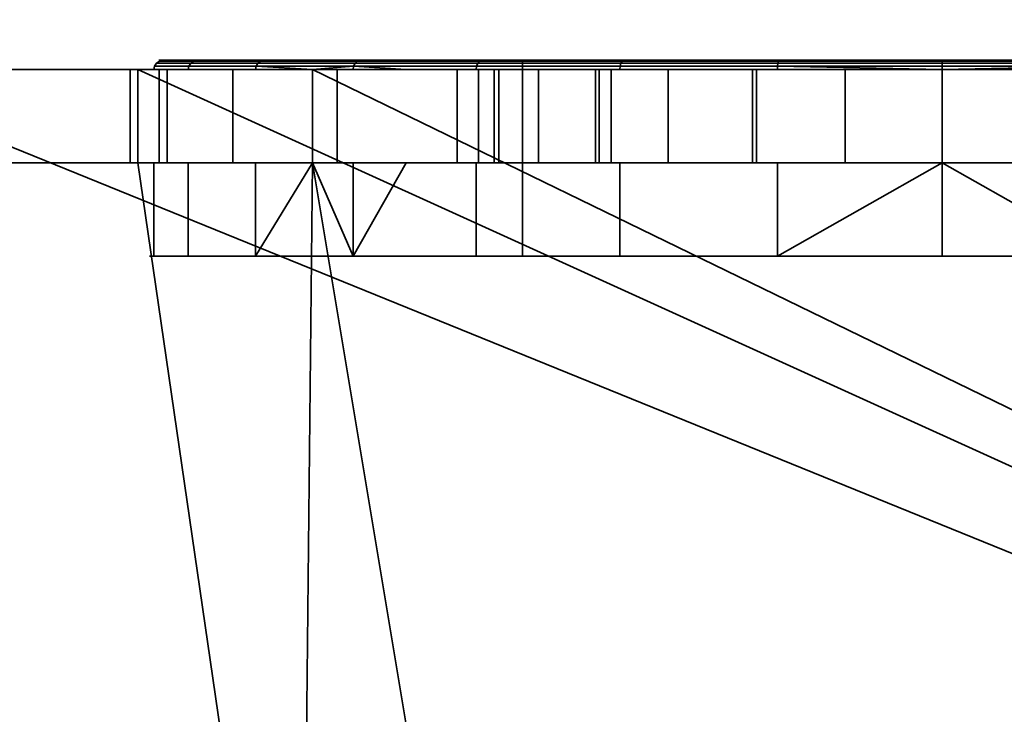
# Model space of a CAD drawing. Header units: millimetres. Extents: x -603 to 3703, y -120 to 193.
# Tile 692 of 938: x 2546.11 to 2556.67, y -30.91 to -23.46. Entities that reach past the tile are written whole.
import ezdxf

# ---------------------------------------------------------------- set-up
doc = ezdxf.new("R2010")
doc.units = ezdxf.units.MM
doc.layers.add('151', color=7, linetype='Continuous', true_color=0xffffff)

# ---------------------------------------------------------------- blocks, each defined once
blk = doc.blocks.new('UG_SURFACE_003')
at = {"layer": '151', "color": 252, "linetype": 'Continuous', "lineweight": 35}
for points in [[(3702.5, -35, 2213), (3702.5, 174.4, 2213), (2297.5, 174.4, 2213), (2297.5, -35, 2213)], [(2447.5, -35, 2063), (2447.5, 174.4, 2063), (3552.5, 174.4, 2063), (3552.5, -35, 2063)]]:
    blk.add_3dface(points, dxfattribs=at)
blk = doc.blocks.new('UG_SURFACE_162')
at = {"layer": '151', "color": 43, "linetype": 'Continuous', "lineweight": 35}
for points in [[(2491, -49, 2017), (3509, -49, 2017), (3509, 0, 2017), (2491, 0, 2017)], [(2491, -47), (2491, -2), (3509, -2), (3509, -47)]]:
    blk.add_3dface(points, dxfattribs=at)
blk = doc.blocks.new('UG_SURFACE_163')
at = {"layer": '151', "color": 252, "linetype": 'Continuous', "lineweight": 35}
for points in [[(2548.639, -24, 1099.75), (2547.547, -24, 1103.112), (2547.554, -23.962, 1103.112), (2548.645, -23.962, 1099.754)], [(2547.547, -24, 1103.112), (2547.916, -24, 1106.627), (2547.923, -23.962, 1106.624), (2547.554, -23.962, 1103.112)], [(2548.645, -23.962, 1099.754), (2547.554, -23.962, 1103.112), (2547.576, -23.929, 1103.115), (2548.664, -23.929, 1099.765)], [(2547.554, -23.962, 1103.112), (2547.923, -23.962, 1106.624), (2547.944, -23.929, 1106.618), (2547.576, -23.929, 1103.115)], [(2548.664, -23.929, 1099.765), (2547.576, -23.929, 1103.115), (2547.608, -23.908, 1103.118), (2548.692, -23.908, 1099.781)], [(2547.576, -23.929, 1103.115), (2547.944, -23.929, 1106.618), (2547.975, -23.908, 1106.608), (2547.608, -23.908, 1103.118)], [(2548.692, -23.908, 1099.781), (2547.608, -23.908, 1103.118), (2547.646, -23.9, 1103.122), (2548.725, -23.9, 1099.8)], [(2547.608, -23.908, 1103.118), (2547.975, -23.908, 1106.608), (2548.011, -23.9, 1106.596), (2547.646, -23.9, 1103.122)], [(2551.5, -23.9, 1099.5), (2548.725, -23.9, 1099.8), (2547.646, -23.9, 1103.122), (2548.011, -23.9, 1106.596)], [(2549.689, -23.962, 1109.683), (2547.923, -23.962, 1106.624), (2547.916, -24, 1106.627), (2549.25, -24, 1108.937)], [(2547.923, -23.962, 1106.624), (2549.689, -23.962, 1109.683), (2549.705, -23.929, 1109.668), (2547.944, -23.929, 1106.618)], [(2547.944, -23.929, 1106.618), (2549.705, -23.929, 1109.668), (2549.729, -23.908, 1109.646), (2547.975, -23.908, 1106.608)], [(2547.975, -23.908, 1106.608), (2549.729, -23.908, 1109.646), (2549.757, -23.9, 1109.621), (2548.011, -23.9, 1106.596)], [(2548.011, -23.9, 1106.596), (2549.757, -23.9, 1109.621), (2551.5, -23.9, 1108.5), (2551.5, -23.9, 1099.5)], [(2549.25, -24, 1099.071), (2548.639, -24, 1099.75), (2548.645, -23.962, 1099.754)], [(2551.008, -23.962, 1097.129), (2548.645, -23.962, 1099.754), (2548.664, -23.929, 1099.765), (2551.021, -23.929, 1097.147)], [(2548.645, -23.962, 1099.754), (2551.008, -23.962, 1097.129), (2551.004, -24, 1097.123), (2549.25, -24, 1099.071)], [(2551.021, -23.929, 1097.147), (2548.664, -23.929, 1099.765), (2548.692, -23.908, 1099.781), (2551.04, -23.908, 1097.173)], [(2551.04, -23.908, 1097.173), (2548.692, -23.908, 1099.781), (2548.725, -23.9, 1099.8), (2551.063, -23.9, 1097.204)], [(2551.5, -23.9, 1099.5), (2551.063, -23.9, 1097.204), (2548.725, -23.9, 1099.8)], [(2549.25, -24, 1108.937), (2549.683, -24, 1109.688), (2549.689, -23.962, 1109.683)], [(2549.689, -23.962, 1109.683), (2549.683, -24, 1109.688), (2550.251, -24, 1110.1)], [(2549.689, -23.962, 1109.683), (2552.546, -23.962, 1111.758), (2552.555, -23.929, 1111.738), (2549.705, -23.929, 1109.668)], [(2550.251, -24, 1110.1), (2552.543, -24, 1111.765), (2552.546, -23.962, 1111.758), (2549.689, -23.962, 1109.683)], [(2549.705, -23.929, 1109.668), (2552.555, -23.929, 1111.738), (2552.568, -23.908, 1111.709), (2549.729, -23.908, 1109.646)], [(2549.729, -23.908, 1109.646), (2552.568, -23.908, 1111.709), (2552.583, -23.9, 1111.674), (2549.757, -23.9, 1109.621)], [(2551.5, -23.9, 1108.5), (2549.757, -23.9, 1109.621), (2552.583, -23.9, 1111.674), (2556, -23.9, 1112.4)], [(2554.233, -24, 1095.686), (2551.004, -24, 1097.123), (2551.008, -23.962, 1097.129), (2554.234, -23.962, 1095.693)], [(2554.234, -23.962, 1095.693), (2551.008, -23.962, 1097.129), (2551.021, -23.929, 1097.147), (2554.239, -23.929, 1095.714)], [(2554.239, -23.929, 1095.714), (2551.021, -23.929, 1097.147), (2551.04, -23.908, 1097.173), (2554.245, -23.908, 1095.746)], [(2554.245, -23.908, 1095.746), (2551.04, -23.908, 1097.173), (2551.063, -23.9, 1097.204), (2554.254, -23.9, 1095.784)], [(2557.746, -23.9, 1095.784), (2554.254, -23.9, 1095.784), (2551.063, -23.9, 1097.204), (2551.5, -23.9, 1099.5)], [(2551.5, -23.9, 1099.5), (2560.5, -23.9, 1099.5), (2560.937, -23.9, 1097.204), (2557.746, -23.9, 1095.784)], [(2560.5, -23.9, 1108.5), (2551.5, -23.9, 1108.5), (2556, -23.9, 1112.4), (2559.417, -23.9, 1111.674)], [(2551.5, -26, 1099.5), (2560.5, -26, 1099.5), (2560.5, -23.9, 1099.5), (2551.5, -23.9, 1099.5)], [(2551.5, -26, 1108.5), (2551.5, -26, 1099.5), (2551.5, -23.9, 1099.5), (2551.5, -23.9, 1108.5)], [(2560.5, -26, 1108.5), (2551.5, -26, 1108.5), (2551.5, -23.9, 1108.5), (2560.5, -23.9, 1108.5)], [(2552.543, -24, 1111.765), (2556, -24, 1112.5), (2556, -23.962, 1112.492), (2552.546, -23.962, 1111.758)], [(2552.546, -23.962, 1111.758), (2556, -23.962, 1112.492), (2556, -23.929, 1112.471), (2552.555, -23.929, 1111.738)], [(2552.555, -23.929, 1111.738), (2556, -23.929, 1112.471), (2556, -23.908, 1112.438), (2552.568, -23.908, 1111.709)], [(2552.568, -23.908, 1111.709), (2556, -23.908, 1112.438), (2556, -23.9, 1112.4), (2552.583, -23.9, 1111.674)], [(2556, -24, 1095.5), (2554.233, -24, 1095.686), (2554.234, -23.962, 1095.693)], [(2557.766, -23.962, 1095.693), (2554.234, -23.962, 1095.693), (2554.239, -23.929, 1095.714), (2557.761, -23.929, 1095.714)], [(2556, -24, 1095.5), (2554.234, -23.962, 1095.693), (2557.766, -23.962, 1095.693)], [(2557.761, -23.929, 1095.714), (2554.239, -23.929, 1095.714), (2554.245, -23.908, 1095.746), (2557.755, -23.908, 1095.746)], [(2557.755, -23.908, 1095.746), (2554.245, -23.908, 1095.746), (2554.254, -23.9, 1095.784), (2557.746, -23.9, 1095.784)], [(2556, -23.908, 1112.438), (2559.432, -23.908, 1111.709), (2559.417, -23.9, 1111.674), (2556, -23.9, 1112.4)], [(2556, -23.929, 1112.471), (2559.445, -23.929, 1111.738), (2559.432, -23.908, 1111.709), (2556, -23.908, 1112.438)], [(2556, -23.962, 1112.492), (2559.454, -23.962, 1111.758), (2559.445, -23.929, 1111.738), (2556, -23.929, 1112.471)], [(2557.766, -23.962, 1095.693), (2557.767, -24, 1095.686), (2556, -24, 1095.5)], [(2556, -24, 1112.5), (2559.457, -24, 1111.765), (2559.454, -23.962, 1111.758), (2556, -23.962, 1112.492)], [(2543.975, -24, 1167.5), (2494, -24, 1167.5), (2494, -37, 1167.5), (2576, -37, 1167.5)], [(2576, -37, 1002.5), (2494, -37, 1002.5), (2494, -24, 1002.5), (2543.975, -24, 1002.5)], [(2576, -37, 1167.5), (2547.375, -24, 1167.5), (2543.975, -24, 1167.5)], [(2576, -37, 1002.5), (2543.975, -24, 1002.5), (2547.375, -24, 1002.5)], [(2543.975, -24, 1033.975), (2547.293, -24, 1031.132), (2547.375, -24, 1030.875)], [(2543.975, -24, 1033.975), (2547.375, -24, 1033.975), (2547.375, -24, 1031.877), (2547.293, -24, 1031.132)], [(2547.375, -24, 1030.875), (2547.375, -24, 1013.575), (2543.975, -24, 1013.575), (2543.975, -24, 1033.975)], [(2543.975, -24, 1002.5), (2543.975, -24, 1013.575), (2547.375, -24, 1013.575), (2547.375, -24, 1002.5)], [(2543.975, -24, 1033.975), (2543.975, -24, 1058.875), (2547.375, -24, 1058.875), (2547.375, -24, 1033.975)], [(2543.975, -24, 1058.875), (2543.975, -24, 1091.25), (2547.375, -24, 1091.25), (2547.375, -24, 1058.875)], [(2543.975, -24, 1091.25), (2543.975, -24, 1110.1), (2547.375, -24, 1110.1), (2547.375, -24, 1091.25)], [(2543.975, -24, 1110.1), (2543.975, -24, 1128.75), (2547.375, -24, 1128.75), (2547.375, -24, 1110.1)], [(2543.975, -24, 1128.75), (2543.975, -24, 1167.5), (2547.375, -24, 1167.5), (2547.375, -24, 1128.75)], [(2547.375, -24, 1030.875), (2547.293, -24, 1031.132), (2547.293, -25, 1031.132), (2547.375, -25, 1030.875)], [(2547.375, -25, 1031.877), (2547.293, -25, 1031.132), (2547.293, -24, 1031.132), (2547.375, -24, 1031.877)], [(2576, -37, 1167.5), (2549.25, -24, 1167.5), (2547.375, -24, 1167.5)], [(2576, -37, 1002.5), (2547.375, -24, 1002.5), (2549.25, -24, 1002.5)], [(2547.375, -24, 1110.1), (2547.916, -24, 1106.627), (2547.547, -24, 1103.112)], [(2547.375, -24, 1091.25), (2547.547, -24, 1103.112), (2548.639, -24, 1099.75)], [(2547.375, -24, 1110.1), (2549.25, -24, 1110.1), (2549.25, -24, 1108.937), (2547.916, -24, 1106.627)], [(2547.547, -24, 1103.112), (2547.375, -24, 1091.25), (2547.375, -24, 1110.1)], [(2547.375, -24, 1058.875), (2549.25, -24, 1058.875), (2549.25, -24, 1037.42), (2547.689, -24, 1034.737)], [(2547.375, -24, 1013.575), (2547.375, -24, 1030.875), (2548.393, -24, 1027.676)], [(2548.393, -24, 1027.676), (2549.25, -24, 1026.71), (2549.25, -24, 1013.575), (2547.375, -24, 1013.575)], [(2547.375, -24, 1031.877), (2547.375, -24, 1033.975), (2547.606, -24, 1033.975)], [(2547.689, -24, 1034.737), (2547.606, -24, 1033.975), (2547.375, -24, 1033.975), (2547.375, -24, 1058.875)], [(2548.639, -24, 1099.75), (2549.25, -24, 1099.071), (2549.25, -24, 1091.25), (2547.375, -24, 1091.25)], [(2547.375, -24, 1002.5), (2547.375, -24, 1013.575), (2549.25, -24, 1013.575), (2549.25, -24, 1002.5)], [(2547.375, -24, 1058.875), (2547.375, -24, 1091.25), (2549.25, -24, 1091.25), (2549.25, -24, 1058.875)], [(2547.375, -24, 1110.1), (2547.375, -24, 1128.75), (2549.25, -24, 1128.75), (2549.25, -24, 1110.1)], [(2547.375, -24, 1128.75), (2547.375, -24, 1167.5), (2549.25, -24, 1167.5), (2549.25, -24, 1128.75)], [(2547.375, -24, 1031.877), (2547.606, -24, 1033.975), (2547.606, -25, 1033.975), (2547.375, -25, 1031.877)], [(2547.375, -25, 1030.875), (2548.393, -25, 1027.676), (2548.393, -24, 1027.676), (2547.375, -24, 1030.875)], [(2547.606, -24, 1033.975), (2547.689, -24, 1034.737), (2547.689, -25, 1034.737), (2547.606, -25, 1033.975)], [(2549.25, -25, 1037.42), (2547.689, -25, 1034.737), (2547.689, -24, 1034.737), (2549.25, -24, 1037.42)], [(2549.25, -24, 1026.71), (2548.393, -24, 1027.676), (2548.393, -25, 1027.676), (2549.25, -25, 1026.71)], [(2576, -37, 1167.5), (2562.75, -24, 1167.5), (2549.25, -24, 1167.5)], [(2576, -37, 1002.5), (2549.25, -24, 1002.5), (2562.75, -24, 1002.5)], [(2562.75, -24, 1128.75), (2549.25, -24, 1128.75), (2556, -24, 1145), (2558.034, -24, 1145.432)], [(2549.25, -24, 1128.75), (2552.284, -24, 1146.654), (2553.966, -24, 1145.432)], [(2549.25, -24, 1128.75), (2549.25, -24, 1167.5), (2551.027, -24, 1150.523)], [(2553.966, -24, 1145.432), (2556, -24, 1145), (2549.25, -24, 1128.75)], [(2551.027, -24, 1150.523), (2551.245, -24, 1148.455), (2549.25, -24, 1128.75)], [(2549.25, -24, 1167.5), (2553.061, -24, 1154.045), (2551.67, -24, 1152.5)], [(2551.67, -24, 1152.5), (2551.027, -24, 1150.523), (2549.25, -24, 1167.5)], [(2551.245, -24, 1148.455), (2552.284, -24, 1146.654), (2549.25, -24, 1128.75)], [(2549.25, -24, 1167.5), (2562.75, -24, 1167.5), (2557.039, -24, 1154.891), (2554.96, -24, 1154.891)], [(2554.96, -24, 1154.891), (2553.061, -24, 1154.045), (2549.25, -24, 1167.5)], [(2562.75, -24, 1058.875), (2549.25, -24, 1058.875), (2556, -24, 1077), (2558.034, -24, 1077.432)], [(2549.25, -24, 1058.875), (2552.284, -24, 1078.654), (2553.966, -24, 1077.432)], [(2553.966, -24, 1077.432), (2556, -24, 1077), (2549.25, -24, 1058.875)], [(2549.25, -24, 1058.875), (2549.25, -24, 1091.25), (2551.027, -24, 1082.523), (2551.245, -24, 1080.455)], [(2549.25, -24, 1091.25), (2553.061, -24, 1086.045), (2551.67, -24, 1084.5)], [(2551.67, -24, 1084.5), (2551.027, -24, 1082.523), (2549.25, -24, 1091.25)], [(2551.245, -24, 1080.455), (2552.284, -24, 1078.654), (2549.25, -24, 1058.875)], [(2549.25, -24, 1091.25), (2562.75, -24, 1091.25), (2557.039, -24, 1086.891), (2554.96, -24, 1086.891)], [(2554.96, -24, 1086.891), (2553.061, -24, 1086.045), (2549.25, -24, 1091.25)], [(2549.25, -24, 1128.75), (2562.75, -24, 1128.75), (2556, -24, 1112.5), (2552.543, -24, 1111.765)], [(2549.25, -24, 1110.1), (2550.251, -24, 1110.1), (2549.683, -24, 1109.688)], [(2549.25, -24, 1091.25), (2554.233, -24, 1095.686), (2556, -24, 1095.5)], [(2556, -24, 1095.5), (2557.767, -24, 1095.686), (2562.75, -24, 1091.25), (2549.25, -24, 1091.25)], [(2549.25, -24, 1091.25), (2551.004, -24, 1097.123), (2554.233, -24, 1095.686)], [(2549.25, -24, 1091.25), (2549.25, -24, 1099.071), (2551.004, -24, 1097.123)], [(2549.25, -24, 1058.875), (2562.75, -24, 1058.875), (2559.548, -24, 1039.998), (2556, -24, 1040.75)], [(2556, -24, 1040.75), (2552.452, -24, 1039.998), (2549.25, -24, 1058.875)], [(2552.452, -24, 1039.998), (2549.513, -24, 1037.872), (2549.25, -24, 1058.875)], [(2549.25, -24, 1002.5), (2552.323, -24, 1008.873), (2554.01, -24, 1007.746)], [(2554.01, -24, 1007.746), (2556, -24, 1007.35), (2549.25, -24, 1002.5)], [(2549.25, -24, 1013.575), (2550.8, -24, 1013.575), (2550.8, -24, 1012.55)], [(2556, -24, 1007.35), (2557.99, -24, 1007.746), (2562.75, -24, 1002.5), (2549.25, -24, 1002.5)], [(2550.8, -24, 1012.55), (2551.196, -24, 1010.56), (2549.25, -24, 1002.5), (2549.25, -24, 1013.575)], [(2551.196, -24, 1010.56), (2552.323, -24, 1008.873), (2549.25, -24, 1002.5)], [(2550.8, -24, 1013.575), (2549.25, -24, 1013.575), (2549.25, -24, 1026.71), (2550.8, -24, 1024.963)], [(2549.513, -24, 1037.872), (2549.25, -24, 1037.42), (2549.25, -24, 1058.875)], [(2549.683, -24, 1109.688), (2549.25, -24, 1108.937), (2549.25, -24, 1110.1)], [(2552.543, -24, 1111.765), (2550.251, -24, 1110.1), (2549.25, -24, 1110.1), (2549.25, -24, 1128.75)], [(2549.25, -24, 1037.42), (2549.513, -24, 1037.872), (2549.513, -25, 1037.872), (2549.25, -25, 1037.42)], [(2549.25, -25, 1026.71), (2550.8, -25, 1024.963), (2550.8, -24, 1024.963), (2549.25, -24, 1026.71)], [(2552.452, -24, 1039.998), (2552.452, -25, 1039.998), (2549.513, -25, 1037.872), (2549.513, -24, 1037.872)], [(2550.8, -24, 1013.575), (2550.8, -24, 1024.963), (2550.8, -25, 1024.963), (2550.8, -25, 1013.575)], [(2550.8, -25, 1013.575), (2550.8, -25, 1012.55), (2550.8, -24, 1012.55), (2550.8, -24, 1013.575)], [(2550.8, -24, 1012.55), (2550.8, -25, 1012.55), (2551.196, -25, 1010.56), (2551.196, -24, 1010.56)], [(2551.027, -24, 1150.523), (2551.027, -25, 1150.523), (2551.245, -25, 1148.455), (2551.245, -24, 1148.455)], [(2551.67, -24, 1152.5), (2551.67, -25, 1152.5), (2551.027, -25, 1150.523), (2551.027, -24, 1150.523)], [(2551.027, -24, 1082.523), (2551.027, -25, 1082.523), (2551.245, -25, 1080.455), (2551.245, -24, 1080.455)], [(2551.67, -24, 1084.5), (2551.67, -25, 1084.5), (2551.027, -25, 1082.523), (2551.027, -24, 1082.523)], [(2551.196, -24, 1010.56), (2551.196, -25, 1010.56), (2552.323, -25, 1008.873), (2552.323, -24, 1008.873)], [(2551.245, -24, 1148.455), (2551.245, -25, 1148.455), (2552.284, -25, 1146.654), (2552.284, -24, 1146.654)], [(2551.245, -24, 1080.455), (2551.245, -25, 1080.455), (2552.284, -25, 1078.654), (2552.284, -24, 1078.654)], [(2553.061, -24, 1154.045), (2553.061, -25, 1154.045), (2551.67, -25, 1152.5), (2551.67, -24, 1152.5)], [(2553.061, -24, 1086.045), (2553.061, -25, 1086.045), (2551.67, -25, 1084.5), (2551.67, -24, 1084.5)], [(2552.284, -24, 1146.654), (2552.284, -25, 1146.654), (2553.966, -25, 1145.432), (2553.966, -24, 1145.432)], [(2552.284, -24, 1078.654), (2552.284, -25, 1078.654), (2553.966, -25, 1077.432), (2553.966, -24, 1077.432)], [(2552.323, -24, 1008.873), (2552.323, -25, 1008.873), (2554.01, -25, 1007.746), (2554.01, -24, 1007.746)], [(2556, -24, 1040.75), (2556, -25, 1040.75), (2552.452, -25, 1039.998), (2552.452, -24, 1039.998)], [(2554.96, -24, 1154.891), (2554.96, -25, 1154.891), (2553.061, -25, 1154.045), (2553.061, -24, 1154.045)], [(2554.96, -24, 1086.891), (2554.96, -25, 1086.891), (2553.061, -25, 1086.045), (2553.061, -24, 1086.045)], [(2553.966, -24, 1145.432), (2553.966, -25, 1145.432), (2556, -25, 1145), (2556, -24, 1145)], [(2553.966, -24, 1077.432), (2553.966, -25, 1077.432), (2556, -25, 1077), (2556, -24, 1077)], [(2554.01, -24, 1007.746), (2554.01, -25, 1007.746), (2556, -25, 1007.35), (2556, -24, 1007.35)], [(2557.039, -24, 1154.891), (2557.039, -25, 1154.891), (2554.96, -25, 1154.891), (2554.96, -24, 1154.891)], [(2557.039, -24, 1086.891), (2557.039, -25, 1086.891), (2554.96, -25, 1086.891), (2554.96, -24, 1086.891)], [(2559.457, -24, 1111.765), (2556, -24, 1112.5), (2562.75, -24, 1128.75)], [(2559.548, -24, 1039.998), (2559.548, -25, 1039.998), (2556, -25, 1040.75), (2556, -24, 1040.75)], [(2556, -24, 1007.35), (2556, -25, 1007.35), (2557.99, -25, 1007.746), (2557.99, -24, 1007.746)], [(2556, -24, 1145), (2556, -25, 1145), (2558.034, -25, 1145.432), (2558.034, -24, 1145.432)], [(2556, -24, 1077), (2556, -25, 1077), (2558.034, -25, 1077.432), (2558.034, -24, 1077.432)], [(2543.975, -37, 1003.5), (2549.125, -37, 1003.5), (2547.375, -25, 1003.5), (2543.975, -25, 1003.5)], [(2549.125, -37, 1166.5), (2543.975, -37, 1166.5), (2543.975, -25, 1166.5), (2547.375, -25, 1166.5)], [(2543.975, -25, 1033.975), (2543.975, -25, 1013.575), (2547.375, -25, 1013.575), (2547.375, -25, 1030.875)], [(2547.375, -25, 1030.875), (2547.293, -25, 1031.132), (2543.975, -25, 1033.975)], [(2547.293, -25, 1031.132), (2547.375, -25, 1031.877), (2547.375, -25, 1033.975), (2543.975, -25, 1033.975)], [(2547.375, -25, 1003.5), (2547.375, -25, 1013.575), (2543.975, -25, 1013.575), (2543.975, -25, 1003.5)], [(2547.375, -25, 1033.975), (2547.375, -25, 1058.875), (2543.975, -25, 1058.875), (2543.975, -25, 1033.975)], [(2547.375, -25, 1058.875), (2547.375, -25, 1091.25), (2543.975, -25, 1091.25), (2543.975, -25, 1058.875)], [(2547.375, -25, 1091.25), (2547.375, -25, 1110.1), (2543.975, -25, 1110.1), (2543.975, -25, 1091.25)], [(2547.375, -25, 1110.1), (2547.375, -25, 1128.75), (2543.975, -25, 1128.75), (2543.975, -25, 1110.1)], [(2547.375, -25, 1128.75), (2547.375, -25, 1166.5), (2543.975, -25, 1166.5), (2543.975, -25, 1128.75)], [(2549.125, -37, 1003.5), (2549.25, -25, 1003.5), (2547.375, -25, 1003.5)], [(2547.375, -25, 1166.5), (2549.25, -25, 1166.5), (2549.125, -37, 1166.5)], [(2547.375, -25, 1110.1), (2547.375, -25, 1091.25), (2547.547, -25, 1103.112)], [(2547.547, -25, 1103.112), (2547.916, -25, 1106.627), (2547.375, -25, 1110.1)], [(2547.375, -25, 1091.25), (2549.25, -25, 1091.25), (2549.25, -25, 1099.071), (2548.639, -25, 1099.75)], [(2548.639, -25, 1099.75), (2547.547, -25, 1103.112), (2547.375, -25, 1091.25)], [(2547.375, -25, 1013.575), (2549.25, -25, 1013.575), (2549.25, -25, 1026.71), (2548.393, -25, 1027.676)], [(2547.375, -25, 1058.875), (2547.375, -25, 1033.975), (2547.606, -25, 1033.975), (2547.689, -25, 1034.737)], [(2547.689, -25, 1034.737), (2549.25, -25, 1037.42), (2549.25, -25, 1058.875), (2547.375, -25, 1058.875)], [(2547.606, -25, 1033.975), (2547.375, -25, 1033.975), (2547.375, -25, 1031.877)], [(2548.393, -25, 1027.676), (2547.375, -25, 1030.875), (2547.375, -25, 1013.575)], [(2547.916, -25, 1106.627), (2549.25, -25, 1108.937), (2549.25, -25, 1110.1), (2547.375, -25, 1110.1)], [(2549.25, -25, 1003.5), (2549.25, -25, 1013.575), (2547.375, -25, 1013.575), (2547.375, -25, 1003.5)], [(2549.25, -25, 1058.875), (2549.25, -25, 1091.25), (2547.375, -25, 1091.25), (2547.375, -25, 1058.875)], [(2549.25, -25, 1110.1), (2549.25, -25, 1128.75), (2547.375, -25, 1128.75), (2547.375, -25, 1110.1)], [(2549.25, -25, 1128.75), (2549.25, -25, 1166.5), (2547.375, -25, 1166.5), (2547.375, -25, 1128.75)], [(2547.547, -26, 1103.112), (2547.547, -25, 1103.112), (2548.639, -25, 1099.75), (2548.639, -26, 1099.75)], [(2547.916, -26, 1106.627), (2547.916, -25, 1106.627), (2547.547, -25, 1103.112), (2547.547, -26, 1103.112)], [(2549.25, -25, 1108.937), (2547.916, -25, 1106.627), (2547.916, -26, 1106.627), (2549.683, -26, 1109.688)], [(2548.639, -26, 1099.75), (2548.639, -25, 1099.75), (2549.25, -25, 1099.071)], [(2549.25, -25, 1099.071), (2551.004, -25, 1097.123), (2551.004, -26, 1097.123), (2548.639, -26, 1099.75)], [(2549.25, -25, 1003.5), (2549.125, -37, 1003.5), (2551.25, -37, 1003.5)], [(2549.25, -25, 1166.5), (2551.25, -37, 1166.5), (2549.125, -37, 1166.5)], [(2551.25, -37, 1003.5), (2560.75, -37, 1003.5), (2562.75, -25, 1003.5), (2549.25, -25, 1003.5)], [(2549.25, -25, 1166.5), (2562.75, -25, 1166.5), (2560.75, -37, 1166.5), (2551.25, -37, 1166.5)], [(2562.75, -25, 1166.5), (2549.25, -25, 1166.5), (2554.96, -25, 1154.891), (2557.039, -25, 1154.891)], [(2549.25, -25, 1166.5), (2551.027, -25, 1150.523), (2551.67, -25, 1152.5)], [(2549.25, -25, 1128.75), (2552.284, -25, 1146.654), (2551.245, -25, 1148.455)], [(2549.25, -25, 1166.5), (2553.061, -25, 1154.045), (2554.96, -25, 1154.891)], [(2551.245, -25, 1148.455), (2551.027, -25, 1150.523), (2549.25, -25, 1166.5), (2549.25, -25, 1128.75)], [(2549.25, -25, 1128.75), (2562.75, -25, 1128.75), (2556, -25, 1145), (2553.966, -25, 1145.432)], [(2553.966, -25, 1145.432), (2552.284, -25, 1146.654), (2549.25, -25, 1128.75)], [(2551.67, -25, 1152.5), (2553.061, -25, 1154.045), (2549.25, -25, 1166.5)], [(2562.75, -25, 1091.25), (2549.25, -25, 1091.25), (2554.96, -25, 1086.891), (2557.039, -25, 1086.891)], [(2549.25, -25, 1091.25), (2551.027, -25, 1082.523), (2551.67, -25, 1084.5)], [(2549.25, -25, 1058.875), (2552.284, -25, 1078.654), (2551.245, -25, 1080.455)], [(2549.25, -25, 1091.25), (2553.061, -25, 1086.045), (2554.96, -25, 1086.891)], [(2551.245, -25, 1080.455), (2551.027, -25, 1082.523), (2549.25, -25, 1091.25), (2549.25, -25, 1058.875)], [(2549.25, -25, 1058.875), (2562.75, -25, 1058.875), (2556, -25, 1077), (2553.966, -25, 1077.432)], [(2553.966, -25, 1077.432), (2552.284, -25, 1078.654), (2549.25, -25, 1058.875)], [(2551.67, -25, 1084.5), (2553.061, -25, 1086.045), (2549.25, -25, 1091.25)], [(2549.25, -25, 1110.1), (2549.25, -25, 1108.937), (2549.683, -25, 1109.688)], [(2562.75, -25, 1128.75), (2549.25, -25, 1128.75), (2556, -25, 1112.5), (2559.457, -25, 1111.765)], [(2549.25, -25, 1128.75), (2549.25, -25, 1110.1), (2550.251, -25, 1110.1), (2552.543, -25, 1111.765)], [(2552.543, -25, 1111.765), (2556, -25, 1112.5), (2549.25, -25, 1128.75)], [(2556, -25, 1095.5), (2554.233, -25, 1095.686), (2549.25, -25, 1091.25), (2562.75, -25, 1091.25)], [(2554.233, -25, 1095.686), (2551.004, -25, 1097.123), (2549.25, -25, 1091.25)], [(2549.25, -25, 1003.5), (2562.75, -25, 1003.5), (2556, -25, 1007.35), (2554.01, -25, 1007.746)], [(2549.25, -25, 1013.575), (2549.25, -25, 1003.5), (2551.196, -25, 1010.56), (2550.8, -25, 1012.55)], [(2549.25, -25, 1003.5), (2552.323, -25, 1008.873), (2551.196, -25, 1010.56)], [(2554.01, -25, 1007.746), (2552.323, -25, 1008.873), (2549.25, -25, 1003.5)], [(2549.25, -25, 1058.875), (2552.452, -25, 1039.998), (2556, -25, 1040.75)], [(2549.25, -25, 1058.875), (2549.513, -25, 1037.872), (2552.452, -25, 1039.998)], [(2556, -25, 1040.75), (2559.548, -25, 1039.998), (2562.75, -25, 1058.875), (2549.25, -25, 1058.875)], [(2549.25, -25, 1058.875), (2549.25, -25, 1037.42), (2549.513, -25, 1037.872)], [(2549.25, -25, 1026.71), (2549.25, -25, 1013.575), (2550.8, -25, 1013.575), (2550.8, -25, 1024.963)], [(2550.8, -25, 1012.55), (2550.8, -25, 1013.575), (2549.25, -25, 1013.575)], [(2551.004, -25, 1097.123), (2549.25, -25, 1099.071), (2549.25, -25, 1091.25)], [(2549.683, -25, 1109.688), (2550.251, -25, 1110.1), (2549.25, -25, 1110.1)], [(2549.683, -26, 1109.688), (2549.683, -25, 1109.688), (2549.25, -25, 1108.937)], [(2549.683, -26, 1109.688), (2552.543, -26, 1111.765), (2552.543, -25, 1111.765), (2550.251, -25, 1110.1)], [(2550.251, -25, 1110.1), (2549.683, -25, 1109.688), (2549.683, -26, 1109.688)], [(2551.004, -26, 1097.123), (2551.004, -25, 1097.123), (2554.233, -25, 1095.686), (2554.233, -26, 1095.686)], [(2556, -26, 1112.5), (2556, -25, 1112.5), (2552.543, -25, 1111.765), (2552.543, -26, 1111.765)], [(2557.767, -26, 1095.686), (2554.233, -26, 1095.686), (2556, -25, 1095.5)], [(2554.233, -26, 1095.686), (2554.233, -25, 1095.686), (2556, -25, 1095.5)], [(2562.75, -25, 1091.25), (2557.767, -25, 1095.686), (2556, -25, 1095.5)], [(2562.75, -25, 1003.5), (2557.99, -25, 1007.746), (2556, -25, 1007.35)], [(2558.034, -25, 1077.432), (2556, -25, 1077), (2562.75, -25, 1058.875)], [(2558.034, -25, 1145.432), (2556, -25, 1145), (2562.75, -25, 1128.75)], [(2559.457, -26, 1111.765), (2559.457, -25, 1111.765), (2556, -25, 1112.5), (2556, -26, 1112.5)], [(2556, -25, 1095.5), (2557.767, -25, 1095.686), (2557.767, -26, 1095.686)], [(2547.916, -26, 1106.627), (2547.547, -26, 1103.112), (2548.639, -26, 1099.75), (2551.5, -26, 1099.5)], [(2551.5, -26, 1099.5), (2551.5, -26, 1108.5), (2549.683, -26, 1109.688), (2547.916, -26, 1106.627)], [(2548.639, -26, 1099.75), (2551.004, -26, 1097.123), (2551.5, -26, 1099.5)], [(2552.543, -26, 1111.765), (2549.683, -26, 1109.688), (2551.5, -26, 1108.5)], [(2560.5, -26, 1099.5), (2551.5, -26, 1099.5), (2551.004, -26, 1097.123), (2554.233, -26, 1095.686)], [(2551.5, -26, 1108.5), (2560.5, -26, 1108.5), (2559.457, -26, 1111.765), (2556, -26, 1112.5)], [(2556, -26, 1112.5), (2552.543, -26, 1111.765), (2551.5, -26, 1108.5)], [(2554.233, -26, 1095.686), (2557.767, -26, 1095.686), (2560.996, -26, 1097.123), (2560.5, -26, 1099.5)]]:
    blk.add_3dface(points, dxfattribs=at)
blk = doc.blocks.new('UG_SURFACE_166')
at = {"layer": '151', "color": 252, "linetype": 'Continuous', "lineweight": 35}
for points in [[(2486, -46.92, 2022.5), (3514, -46.92, 2022.5), (3514, 14.42, 2022.5), (2486, 14.42, 2022.5)], [(2487.5, -46.92, 2021), (2487.5, 14.42, 2021), (3512.5, 14.42, 2021), (3512.5, -46.92, 2021)]]:
    blk.add_3dface(points, dxfattribs=at)

msp = doc.modelspace()

# ---------------------------------------------------------------- linework, layer by layer
at = {"layer": '151', "color": 252, "linetype": 'Continuous', "lineweight": -3, "true_color": 0x939598}
for p, q in [((2551.5, -23.9, 1108.5), (2551.5, -26, 1108.5)), ((2551.5, -23.9, 1099.5), (2551.5, -26, 1099.5)), ((2560.5, -23.9, 1099.5), (2551.5, -23.9, 1099.5)), ((2551.5, -23.9, 1099.5), (2551.5, -23.9, 1108.5)), ((2551.5, -23.9, 1108.5), (2560.5, -23.9, 1108.5)), ((2494, -24, 1002.5), (2576, -24, 1002.5)), ((2494, -24, 1167.5), (2576, -24, 1167.5)), ((2550.8, -24, 1024.963), (2550.8, -24, 1012.55)), ((2550.8, -24, 1024.963), (2550.8, -25, 1024.963)), ((2550.8, -24, 1012.55), (2550.8, -25, 1012.55)), ((2494, -25, 1166.5), (2575.586, -25, 1166.5)), ((2494, -25, 1003.5), (2575.586, -25, 1003.5)), ((2550.8, -25, 1024.963), (2550.8, -25, 1012.55)), ((2551.5, -26, 1108.5), (2560.5, -26, 1108.5)), ((2551.5, -26, 1099.5), (2551.5, -26, 1108.5)), ((2560.5, -26, 1099.5), (2551.5, -26, 1099.5))]:
    msp.add_line(p, q, dxfattribs=at)
at = {"layer": '151', "color": 252, "linetype": 'Continuous', "lineweight": -3, "true_color": 0x939598, "extrusion": (0, 1, 0)}
for centre, radius in [((-2556, 1104, -23.9), 8.4), ((-2556, 1104, -24), 8.5), ((-2556, 1104, -25), 8.5)]:
    msp.add_circle(centre, radius, dxfattribs=at)
at = {"layer": '151', "color": 252, "linetype": 'Continuous', "lineweight": -3, "true_color": 0x939598, "extrusion": (0, -1, 0)}
for centre, radius in [((2556, 1082, 24), 5), ((2556, 1150, 24), 5), ((2556, 1082, 25), 5), ((2556, 1150, 25), 5), ((2556, 1104, 26), 8.5)]:
    msp.add_circle(centre, radius, dxfattribs=at)
for centre, radius, start, end in [((2556, 1032, 24), 8.75, 306.4617, 233.5383), ((2556, 1012.55, 24), 5.2, 180, 0), ((2556, 1032, 25), 8.75, 306.4617, 233.5383), ((2556, 1012.55, 25), 5.2, 180, 0)]:
    msp.add_arc(centre, radius, start, end, dxfattribs=at)

# ---------------------------------------------------------------- block references
at = {"layer": '151', "color": 252, "linetype": 'Continuous', "lineweight": -3, "true_color": 0x939598}
for name in ['UG_SURFACE_003', 'UG_SURFACE_166', 'UG_SURFACE_162', 'UG_SURFACE_163']:
    msp.add_blockref(name, (0, 0), dxfattribs=at)

doc.saveas('drawing.dxf')
